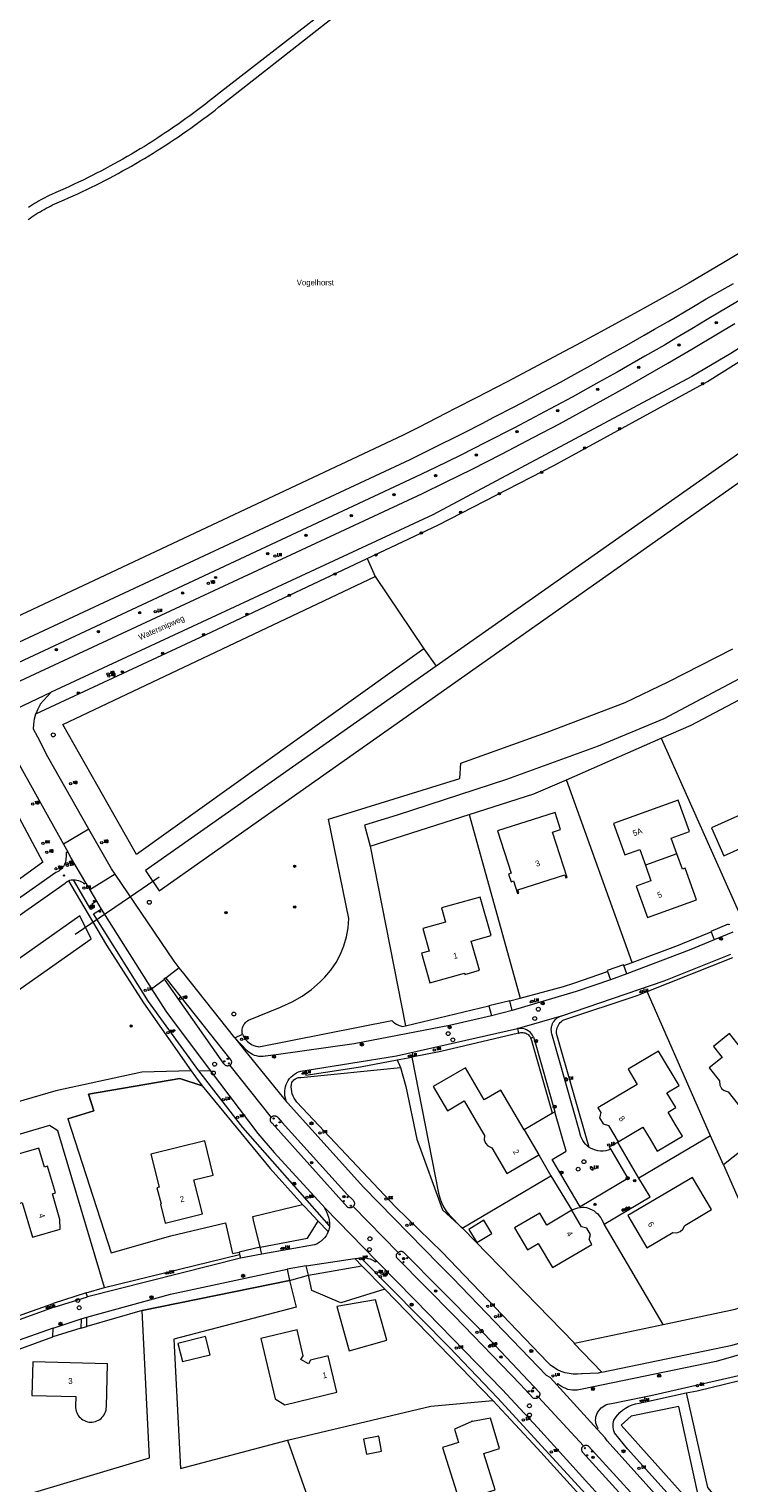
# Model space of a CAD drawing. Header units: metres. Extents: x 138165 to 154469, y 480134 to 494189.
# Tile 345 of 656: x 148858 to 149008, y 483888 to 484200. Entities that reach past the tile are written whole.
import ezdxf

# ---------------------------------------------------------------- set-up
doc = ezdxf.new("R2010")
doc.units = ezdxf.units.M
doc.header["$LTSCALE"] = 0.001
doc.header["$MEASUREMENT"] = 0
for name, color, linetype, lineweight in [('Level 5', 7, 'Continuous', 0), ('TOP-L-duiker', 7, 'Continuous', 0), ('TOP-L-terrein schutting raster hek leuning', 7, 'Continuous', 0), ('TOP-L-topo objecten punt', 7, 'Continuous', 0), ('TOP-L-topo objecten vlak', 7, 'Continuous', 0), ('TOP-L-verharding molgoot', 7, 'Continuous', 0), ('TOP-T-topo huisnummering naamgeving', 7, 'Continuous', 0)]:
    doc.layers.add(name, color=color, linetype=linetype, lineweight=lineweight)
doc.styles.add('Style-INTL_ISO', font='INTL_ISO.shx')
doc.styles.add('Style-STANDARD', font='STANDARD.shx')

# ---------------------------------------------------------------- blocks, each defined once
blk = doc.blocks.new('24')
at = {"layer": 'TOP-L-topo objecten punt', "color": 7, "linetype": 'Continuous', "lineweight": 0}
for radius in [0.025, 0.0182, 0.0115, 0.005]:
    blk.add_circle((0, 0), radius, dxfattribs=at)
blk = doc.blocks.new('32')
at = {"layer": 'TOP-L-topo objecten punt', "color": 7, "linetype": 'Continuous', "lineweight": 0}
for p, q in [((0, 0), (-0.0415, 0.025)), ((-0.0415, -0.025), (-0.0415, 0.025)), ((-0.0415, 0.025), (0.0415, 0.025)), ((0, 0), (-0.0415, -0.025)), ((0.0415, 0.025), (0, 0)), ((0.0415, -0.025), (0, 0)), ((0.0415, 0.025), (0.0415, -0.025)), ((-0.0415, -0.025), (0.0415, -0.025))]:
    blk.add_line(p, q, dxfattribs=at)
blk = doc.blocks.new('39')
at = {"layer": 'TOP-L-topo objecten punt', "color": 7, "linetype": 'Continuous', "lineweight": 0}
for p, q in [((0.0175, 0.0175), (-0.0175, 0.0175)), ((-0.0175, 0.0175), (-0.0175, -0.0175)), ((0.0175, 0.0175), (0.0175, -0.0175)), ((0.0175, -0.0175), (-0.0175, -0.0175))]:
    blk.add_line(p, q, dxfattribs=at)
blk.add_circle((0, 0), 0.0332, dxfattribs=at)
blk = doc.blocks.new('*U13')
at = {"layer": 'Level 5', "color": 7, "linetype": 'Continuous', "lineweight": 0}
blk.add_circle((0, 0), 0.0415, dxfattribs=at)
blk = doc.blocks.new('150')
at = {"layer": 'Level 5', "color": 7, "linetype": 'Continuous', "lineweight": 0}
blk.add_blockref('*U13', (0, 0), dxfattribs=at)
blk = doc.blocks.new('121')
at = {"layer": 'TOP-L-topo objecten punt', "color": 7, "linetype": 'Continuous', "lineweight": 0}
blk.add_circle((0, 0), 0.025, dxfattribs=at)
at = {"layer": 'TOP-L-topo objecten punt', "color": 7, "linetype": 'Continuous', "lineweight": 0, "style": 'Style-STANDARD'}
blk.add_text('LD', height=0.06, dxfattribs=at).set_placement((0.0483, 0))
blk = doc.blocks.new('73')
at = {"layer": 'TOP-L-topo objecten punt', "color": 7, "linetype": 'Continuous', "lineweight": 0}
blk.add_circle((0, 0), 0.025, dxfattribs=at)
at = {"layer": 'TOP-L-topo objecten punt', "color": 7, "linetype": 'Continuous', "lineweight": 0, "style": 'Style-STANDARD'}
blk.add_text('WP', height=0.06, dxfattribs=at).set_placement((0.0483, 0))
blk = doc.blocks.new('72')
at = {"layer": 'TOP-L-topo objecten punt', "color": 7, "linetype": 'Continuous', "lineweight": 0}
blk.add_circle((0, 0), 0.025, dxfattribs=at)
at = {"layer": 'TOP-L-topo objecten punt', "color": 7, "linetype": 'Continuous', "lineweight": 0, "style": 'Style-STANDARD'}
blk.add_text('BK', height=0.06, dxfattribs=at).set_placement((0.0483, 0))
blk = doc.blocks.new('10')
at = {"layer": 'TOP-L-topo objecten punt', "linetype": 'Continuous', "lineweight": 0}
blk.add_circle((0, 0), 0.0125, dxfattribs=at)
blk = doc.blocks.new('16')
at = {"layer": 'TOP-L-topo objecten punt', "color": 7, "linetype": 'Continuous', "lineweight": 0}
blk.add_circle((0, 0), 0.025, dxfattribs=at)
at = {"layer": 'TOP-L-topo objecten punt', "color": 7, "linetype": 'Continuous', "lineweight": 0, "style": 'Style-STANDARD'}
blk.add_text('LM', height=0.06, dxfattribs=at).set_placement((0.0483, 0))
blk = doc.blocks.new('119')
at = {"layer": 'TOP-L-topo objecten punt', "color": 7, "linetype": 'Continuous', "lineweight": 0}
blk.add_circle((0, 0), 0.025, dxfattribs=at)
at = {"layer": 'TOP-L-topo objecten punt', "color": 7, "linetype": 'Continuous', "lineweight": 0, "style": 'Style-STANDARD'}
blk.add_text('KK', height=0.06, dxfattribs=at).set_placement((0.0483, 0))
blk = doc.blocks.new('14')
at = {"layer": 'TOP-L-topo objecten punt', "color": 7, "linetype": 'Continuous', "lineweight": 0}
blk.add_circle((0, 0), 0.025, dxfattribs=at)
at = {"layer": 'TOP-L-topo objecten punt', "color": 7, "linetype": 'Continuous', "lineweight": 0, "style": 'Style-STANDARD'}
blk.add_text('VB', height=0.06, dxfattribs=at).set_placement((0.0483, 0))
blk = doc.blocks.new('11')
at = {"layer": 'TOP-L-topo objecten punt', "color": 7, "linetype": 'Continuous', "lineweight": 0}
blk.add_circle((0, 0), 0.025, dxfattribs=at)
at = {"layer": 'TOP-L-topo objecten punt', "color": 7, "linetype": 'Continuous', "lineweight": 0, "style": 'Style-STANDARD'}
blk.add_text('AB', height=0.06, dxfattribs=at).set_placement((0.0483, 0))
blk = doc.blocks.new('175')
at = {"layer": 'TOP-L-topo objecten punt', "color": 7, "linetype": 'Continuous', "lineweight": 0}
blk.add_circle((0, 0), 0.025, dxfattribs=at)
at = {"layer": 'TOP-L-topo objecten punt', "color": 7, "linetype": 'Continuous', "lineweight": 0, "style": 'Style-STANDARD'}
blk.add_text('SB', height=0.06, dxfattribs=at).set_placement((0.0483, 0))

msp = doc.modelspace()

# ---------------------------------------------------------------- linework, layer by layer
at = {"layer": 'TOP-L-duiker', "flags": 128}
for points in [[(148885.55, 484018.28), (148879.37, 484014.05)], [(148879.37, 484014.05), (148867.52, 484005.93)]]:
    msp.add_lwpolyline(points, dxfattribs=at)
at = {"layer": 'TOP-L-terrein schutting raster hek leuning', "flags": 128}
for points in [[(148865.93, 483966.35), (148871.48, 483968.03), (148870.35, 483971.64), (148890.01, 483974.98), (148894.75, 483973.44), (148909.36, 483955.67), (148916.34, 483947.91)], [(148905.8, 483944.58), (148905.63, 483945.36), (148916.34, 483947.91)], [(148875.2, 483937.56), (148888.05, 483941.17), (148899.77, 483944), (148899.95, 483943.33)], [(148974.75, 483918.14), (148950.76, 483942.75), (148950.66, 483942.85)], [(148913.56, 483931.58), (148881.89, 483925.14)]]:
    msp.add_lwpolyline(points, dxfattribs=at)
at = {"layer": 'TOP-L-topo objecten vlak', "flags": 128}
for points in [[(149167.19, 484241.27), (149154.36, 484231.93), (149151.46, 484229.99), (149073, 484173.3), (149047.74, 484155.77), (149008.37, 484130.8), (149000, 484125.85), (148944.33, 484096.15), (148862.3, 484057.99)], [(148930.2, 484086.75), (148945.55, 484094), (148970.32, 484106.7), (149003.34, 484124.79), (149038.02, 484146.54), (149093.67, 484185.04), (149168.59, 484239.35)], [(149177.62, 484227.02), (149167.5, 484219.95), (148945.06, 484063.63)], [(148945.06, 484063.63), (148882.58, 484019.72), (148885.56, 484015.29), (149156.75, 484206.45), (149173.37, 484218.36), (149180.24, 484223.09)], [(148924.41, 484206.9), (148898.09, 484186.46), (148897.26, 484185.78), (148896.41, 484185.12), (148895.57, 484184.46), (148894.72, 484183.81), (148893.86, 484183.16), (148893, 484182.52), (148892.14, 484181.88), (148891.27, 484181.25), (148890.4, 484180.63), (148889.52, 484180.01), (148888.64, 484179.4), (148887.75, 484178.8), (148886.86, 484178.2), (148885.97, 484177.61), (148885.07, 484177.02), (148884.16, 484176.44), (148883.26, 484175.87), (148882.35, 484175.3), (148881.43, 484174.74), (148880.51, 484174.19), (148879.59, 484173.64), (148878.66, 484173.1), (148877.73, 484172.57), (148876.8, 484172.04), (148875.86, 484171.52), (148874.92, 484171.01), (148873.97, 484170.5), (148873.02, 484170), (148872.07, 484169.51), (148871.12, 484169.02), (148870.16, 484168.54), (148869.2, 484168.06), (148868.23, 484167.6), (148867.26, 484167.14), (148866.29, 484166.68), (148865.31, 484166.24), (148864.33, 484165.8), (148863.35, 484165.37), (148862.37, 484164.94), (148861.9, 484164.72), (148861.45, 484164.49), (148860.99, 484164.26), (148860.54, 484164.02), (148860.09, 484163.77), (148859.64, 484163.52), (148859.2, 484163.26), (148858.76, 484163), (148858.33, 484162.72), (148857.9, 484162.45), (148857.47, 484162.16)], [(149085.98, 484204.75), (149047.97, 484178.27), (149037.15, 484170.22), (149017.97, 484157.02), (149006.88, 484150.35), (148999.34, 484145.91), (148996.17, 484144.13), (148991.02, 484141.26), (148987.67, 484139.41), (148982.64, 484136.65), (148979.64, 484135.02), (148975.11, 484132.56), (148972.52, 484131.18), (148960.32, 484124.71), (148953.66, 484121.24), (148949.16, 484118.93), (148947.21, 484117.93), (148941.24, 484114.89), (148937.78, 484113.15), (148843.75, 484068.99)], [(148857.37, 484159.56), (148857.79, 484159.85), (148858.21, 484160.14), (148858.64, 484160.43), (148859.07, 484160.7), (148859.5, 484160.98), (148859.94, 484161.24), (148860.38, 484161.5), (148860.83, 484161.75), (148861.28, 484162), (148861.73, 484162.24), (148862.19, 484162.47), (148862.65, 484162.7), (148863.11, 484162.92), (148864.1, 484163.35), (148865.1, 484163.78), (148866.08, 484164.22), (148867.07, 484164.66), (148868.05, 484165.11), (148869.03, 484165.57), (148870.01, 484166.04), (148870.98, 484166.51), (148871.95, 484166.99), (148872.92, 484167.47), (148873.88, 484167.97), (148874.84, 484168.47), (148875.79, 484168.97), (148876.75, 484169.49), (148877.69, 484170.01), (148878.64, 484170.53), (148879.58, 484171.07), (148880.52, 484171.61), (148881.45, 484172.16), (148882.38, 484172.71), (148883.3, 484173.27), (148884.23, 484173.84), (148885.14, 484174.41), (148886.06, 484174.99), (148886.97, 484175.57), (148887.87, 484176.17), (148888.77, 484176.77), (148889.67, 484177.37), (148890.56, 484177.98), (148891.45, 484178.6), (148892.33, 484179.22), (148893.21, 484179.85), (148894.08, 484180.49), (148894.95, 484181.13), (148895.82, 484181.78), (148896.68, 484182.44), (148897.54, 484183.1), (148898.39, 484183.76), (148899.24, 484184.44), (148925.73, 484205.18)], [(148847.81, 484065.25), (148939.48, 484108.02), (148943.91, 484110.2), (148946.22, 484111.35), (148948.69, 484112.59), (148951.14, 484113.83), (148954.91, 484115.76), (148957.47, 484117.08), (148961.93, 484119.41), (148964.38, 484120.71), (148967.97, 484122.62), (148971.74, 484124.66), (148974.08, 484125.93), (148978.32, 484128.27), (148981.23, 484129.89), (148984.56, 484131.76), (148986.03, 484132.59), (148989.77, 484134.73), (148991.94, 484135.98), (148994.86, 484137.67), (149000, 484140.7), (149003.02, 484142.5), (149008.91, 484145.86)], [(149012.07, 484143.34), (149003.29, 484138.09), (149000, 484136.11), (148996.53, 484134.05), (148994.08, 484132.61), (148989.9, 484130.18), (148983.94, 484126.78), (148980.02, 484124.59), (148974.26, 484121.42), (148967.27, 484117.67), (148961.86, 484114.83), (148955.64, 484111.64), (148950.32, 484108.96), (148944.92, 484106.31), (148940.54, 484104.19), (148849.65, 484061.71)], [(148849.45, 484057.58), (148942.1, 484100.7), (148947.06, 484103.12), (148952.76, 484105.96), (148959.08, 484109.16), (148966.01, 484112.77), (148971.52, 484115.7), (148977.25, 484118.8), (148982.39, 484121.64), (148986.21, 484123.78), (148989.11, 484125.43), (148994.79, 484128.7), (149000, 484131.75), (149005.46, 484135.01), (149009.24, 484137.24)], [(148859.05, 484053.34), (148895.47, 484070.34), (148930.2, 484086.75)], [(148930.2, 484086.75), (148931.93, 484082.83)], [(148942.42, 484067.34), (148880.7, 484023.12), (148864.83, 484051.05), (148931.93, 484082.83)], [(148931.93, 484082.83), (148942.42, 484067.34)], [(148903.46, 483984.51), (148903.4, 483984.77), (148903.37, 483985.04), (148903.36, 483985.31), (148903.39, 483985.58), (148903.44, 483985.85), (148903.52, 483986.11), (148903.62, 483986.36), (148903.76, 483986.6), (148903.91, 483986.82), (148904.09, 483987.03), (148904.29, 483987.21), (148904.51, 483987.38), (148904.74, 483987.52), (148911.57, 483990.33), (148911.89, 483990.45), (148914.14, 483991.45), (148916.27, 483992.67), (148918.26, 483994.11), (148920.09, 483995.75), (148921.11, 483996.76), (148922.4, 483998.28), (148923.53, 483999.92), (148924.48, 484001.68), (148925.23, 484003.52), (148925.8, 484005.43), (148926.15, 484007.39), (148926.31, 484009.38), (148921.93, 484030.7), (148950.1, 484039.47), (148950.34, 484042.76), (148968.86, 484049.44), (148985.66, 484055.79), (148994.92, 484060.22), (149008.81, 484067.3)], [(148942.42, 484067.34), (148945.06, 484063.63)], [(149014.89, 484063.35), (148993.96, 484052.26), (148979.83, 484046.39), (148960.14, 484039.22), (148936.66, 484031.56), (148929.64, 484029.42), (148930.87, 484024.94)], [(148844.52, 484049.59), (148862.3, 484057.99)], [(148862.3, 484057.99), (148859.95, 484055.41), (148859.94, 484055.39), (148859.44, 484054.39), (148859.05, 484053.34)], [(148993.42, 484048.13), (148999.82, 484050.93), (149012.56, 484057.66), (149033.28, 484020.28)], [(148870.46, 484028.55), (148861.62, 484044.09), (148859.46, 484048.31), (148858.57, 484050.05), (148858.61, 484051.16), (148858.78, 484052.26), (148859.05, 484053.34)], [(148973.04, 484039.2), (148993.42, 484048.13)], [(148993.42, 484048.13), (149010.62, 484009.43)], [(148853.86, 484045.43), (148854.29, 484044.65), (148854.4, 484044.41), (148864.98, 484025.37)], [(148849.01, 484042.98), (148860.53, 484021.46), (148824.4, 483995.2), (148795.9, 483979.42), (148731.08, 483949.05), (148672.34, 483921.43), (148640.36, 483906.02), (148602.78, 483893.27), (148588.92, 483922.13)], [(148952.11, 484031.7), (148966.03, 484036.13), (148973.04, 484039.2)], [(148987.16, 483999.93), (148973.04, 484039.2)], [(148996.77, 484023.28), (148995.56, 484026.64), (148999.5, 484028.06), (148997.07, 484034.82), (148983.15, 484029.82), (148985.59, 484023.03), (148988.79, 484024.18), (148989.99, 484020.85)], [(149012.49, 484032.58), (149004.17, 484028.88), (149006.85, 484022.86), (149015.17, 484026.57), (149016.56, 484023.45), (149023.39, 484026.5), (149018.83, 484036.73), (149012, 484033.69), (149012.49, 484032.58)], [(148930.87, 484024.94), (148952.11, 484031.7)], [(148952.11, 484031.7), (148963.11, 483992.27)], [(148970.6, 484032.14), (148958.26, 484028.19), (148961.16, 484019.1), (148960.62, 484018.93), (148961.15, 484017.27), (148961.69, 484017.44), (148962.55, 484014.77), (148962.8, 484014.85), (148962.59, 484015.53), (148972.72, 484018.76), (148972.93, 484018.09), (148973.19, 484018.17), (148970.06, 484027.95), (148971.77, 484028.49), (148970.6, 484032.14)], [(148870.46, 484028.55), (148864.98, 484025.37)], [(148876.09, 484018.87), (148875.31, 484020.03), (148870.46, 484028.55)], [(148865.92, 484023.68), (148865.52, 484023.5), (148865.54, 484022.88), (148865.48, 484021.97), (148865.43, 484021.64), (148865.34, 484021.32), (148865.22, 484021), (148865.15, 484020.86), (148864.98, 484020.57), (148864.78, 484020.3), (148864.55, 484020.05), (148864.49, 484019.98), (148864.23, 484019.77), (148863.95, 484019.58), (148863.66, 484019.42), (148863.35, 484019.29), (148831.47, 483996.83), (148823.96, 483991.66), (148817.95, 483987.75), (148813.81, 483985.19), (148805.65, 483981.02), (148718.28, 483940.45)], [(148864.98, 484025.37), (148865.92, 484023.68)], [(148869.76, 484017.04), (148866.59, 484022.47), (148865.92, 484023.68)], [(148930.87, 484024.94), (148938.48, 483986.29)], [(148989.99, 484020.85), (148991.2, 484017.5), (148987.99, 484016.35), (148990.43, 484009.59), (149000.97, 484013.38), (148998.53, 484020.16), (148997.96, 484019.96), (148996.77, 484023.28)], [(148996.77, 484023.28), (148989.99, 484020.85)], [(148719.92, 483937.84), (148806.94, 483978.27), (148809.95, 483979.7), (148818.39, 483984.46), (148830.33, 483992.4), (148865.32, 484016.99), (148865.53, 484017.17), (148865.77, 484017.33), (148866.03, 484017.47)], [(148866.03, 484017.47), (148866.06, 484017.48), (148866.33, 484017.59), (148866.62, 484017.66), (148866.77, 484017.69), (148867.13, 484017.7)], [(148866.03, 484017.47), (148866.53, 484016.6), (148874.24, 484003.61), (148882.16, 483991.28), (148892.4, 483976.62)], [(148872.06, 484013.09), (148871.04, 484012.43), (148871.49, 484011.64), (148870.89, 484011.3), (148867.13, 484017.7)], [(148867.13, 484017.7), (148867.5, 484017.7), (148867.86, 484017.64), (148868.2, 484017.56), (148868.54, 484017.43), (148868.86, 484017.27), (148869.16, 484017.08), (148869.44, 484016.86), (148869.76, 484017.04)], [(148869.76, 484017.04), (148870.63, 484015.56)], [(148876.09, 484018.87), (148870.63, 484015.56)], [(148889.86, 483998.76), (148888.74, 484000.22), (148876.09, 484018.87)], [(148870.63, 484015.56), (148872.06, 484013.09)], [(148872.06, 484013.09), (148873.05, 484011.38)], [(148952.6, 484004.51), (148956.83, 484005.69), (148954.52, 484013.97), (148946.22, 484011.66), (148947.08, 484008.58), (148942.21, 484007.22), (148943.56, 484002.39), (148941.92, 484001.93), (148943.69, 483995.58), (148951.1, 483997.65), (148951.18, 483997.36), (148954.35, 483998.24), (148952.6, 484004.51)], [(148783.21, 483943.27), (148870.9, 484004.99), (148868.49, 484009.92), (148700.43, 483891.26), (148693.1, 483886.11), (148644.97, 483852.27), (148649.04, 483848.9), (148689.16, 483877.13)], [(148894.06, 483976.67), (148883.24, 483991.53), (148871.43, 484010.41), (148873.05, 484011.38)], [(148873.05, 484011.38), (148883.92, 483994.26)], [(149008.17, 484008.08), (149007.79, 484008.02), (149007.76, 484008.16), (149004.08, 484006.58), (149004.1, 484006.49)], [(149004.77, 484004.76), (148999.4, 484002.57), (148986.04, 483997.46)], [(148987.16, 483999.93), (148997.08, 484003.61), (148997.99, 484004.01), (149004.1, 484006.49)], [(149004.1, 484006.49), (149004.77, 484004.76)], [(149008.76, 484006.46), (149004.77, 484004.76)], [(148971.94, 483988.45), (148972.08, 483988.49), (148994.05, 483995.95), (149008.39, 484001.72)], [(148990.35, 483993.69), (149008.75, 484000.98)], [(148889.86, 483998.76), (148886.97, 483996.54)], [(148901.78, 483983.74), (148890.81, 483997.53), (148889.86, 483998.76)], [(148963.11, 483992.27), (148972.38, 483994.75), (148974.63, 483995.5), (148981.86, 483997.98)], [(148985.4, 483999.28), (148985.33, 483999.44), (148981.81, 483998.17), (148981.86, 483997.98)], [(148981.86, 483997.98), (148982.49, 483996.18)], [(148986.04, 483997.46), (148982.49, 483996.18)], [(148985.4, 483999.28), (148987.16, 483999.93)], [(148986.04, 483997.46), (148985.4, 483999.28)], [(148883.92, 483994.26), (148886.66, 483996.34)], [(148883.92, 483994.26), (148886.94, 483989.49), (148888.15, 483987.8), (148896.51, 483976.74)], [(148886.66, 483996.34), (148886.65, 483996.38), (148886.66, 483996.44), (148886.67, 483996.48), (148886.69, 483996.51), (148886.7, 483996.53), (148886.74, 483996.57), (148886.8, 483996.59), (148886.82, 483996.59), (148886.88, 483996.59), (148886.9, 483996.58), (148886.93, 483996.57), (148886.97, 483996.54)], [(148900.7, 483977.82), (148900.62, 483977.78), (148900.54, 483977.74), (148900.46, 483977.71), (148900.37, 483977.69), (148900.28, 483977.68), (148900.19, 483977.67), (148900.1, 483977.68), (148900.02, 483977.7), (148899.93, 483977.72), (148899.85, 483977.76), (148899.77, 483977.8), (148899.69, 483977.85), (148899.63, 483977.91), (148899.57, 483977.97), (148899.51, 483978.04), (148899.46, 483978.12), (148899.42, 483978.2), (148899.39, 483978.3), (148886.66, 483996.34)], [(148886.97, 483996.54), (148900.96, 483978.94), (148901, 483978.85), (148901.03, 483978.77), (148901.05, 483978.68), (148901.06, 483978.6), (148901.07, 483978.51), (148901.06, 483978.42), (148901.04, 483978.33), (148901.02, 483978.24), (148900.98, 483978.16), (148900.94, 483978.08), (148900.89, 483978.01), (148900.83, 483977.94), (148900.77, 483977.88), (148900.7, 483977.82)], [(148982.49, 483996.18), (148975.09, 483993.67), (148961.38, 483989.63)], [(148960.87, 483991.67), (148956.36, 483990.62)], [(148960.87, 483991.67), (148963.11, 483992.27)], [(148961.38, 483989.63), (148960.87, 483991.67)], [(148977.9, 483960.2), (148970.88, 483984.64), (148970.87, 483984.88), (148970.89, 483985.21), (148970.95, 483985.54), (148971.04, 483985.86), (148971.16, 483986.17), (148971.32, 483986.47), (148971.5, 483986.74), (148971.71, 483987), (148971.95, 483987.23), (148972.21, 483987.44), (148972.49, 483987.61), (148988.23, 483992.85), (148990.35, 483993.69)], [(149004.01, 483962.67), (148990.35, 483993.69)], [(148956.93, 483988.49), (148947.88, 483986.36), (148927.4, 483982.41), (148910.68, 483980.08), (148908.4, 483979.8), (148908.31, 483979.78), (148907.85, 483979.72), (148907.39, 483979.71), (148906.93, 483979.74), (148906.48, 483979.83), (148906.03, 483979.96), (148905.61, 483980.14), (148905.2, 483980.35), (148904.82, 483980.62), (148904.47, 483980.92), (148901.78, 483983.74)], [(148938.48, 483986.29), (148956.36, 483990.62)], [(148956.36, 483990.62), (148956.93, 483988.49)], [(148961.38, 483989.63), (148956.93, 483988.49)], [(148962.54, 483985.73), (148971.94, 483988.45)], [(148977.9, 483960.2), (148977.51, 483960.5), (148977.15, 483960.85), (148976.83, 483961.23), (148976.56, 483961.65), (148976.33, 483962.09), (148976.14, 483962.55), (148976.01, 483963.03), (148975.94, 483963.36), (148969.93, 483984.57), (148969.85, 483984.88), (148969.8, 483985.2), (148969.78, 483985.52), (148969.8, 483985.85), (148969.86, 483986.16), (148969.94, 483986.48), (148970.06, 483986.78), (148970.21, 483987.07), (148970.39, 483987.33), (148970.59, 483987.58), (148970.82, 483987.81), (148971.07, 483988.01), (148971.35, 483988.19), (148971.64, 483988.33), (148971.94, 483988.45)], [(148903.46, 483984.51), (148903.55, 483984.25), (148903.67, 483984), (148903.81, 483983.77), (148903.97, 483983.55), (148904.15, 483983.35), (148904.26, 483983.26), (148904.54, 483982.95), (148904.84, 483982.68), (148905.17, 483982.43), (148905.53, 483982.23), (148905.9, 483982.06), (148906.3, 483981.93), (148906.7, 483981.84), (148906.94, 483981.81), (148935.51, 483987.49), (148935.82, 483987.17), (148936.17, 483986.9), (148936.55, 483986.65), (148936.95, 483986.45), (148937.37, 483986.3), (148937.81, 483986.16), (148938.48, 483986.29)], [(148916.89, 483976.73), (148936.53, 483979.87), (148962.54, 483985.73)], [(148965.97, 483983.9), (148965.9, 483984.05), (148965.73, 483984.34), (148965.53, 483984.61), (148965.3, 483984.86), (148965.05, 483985.08), (148964.78, 483985.27), (148964.49, 483985.44), (148964.18, 483985.57), (148963.86, 483985.67), (148963.54, 483985.74), (148963.2, 483985.77), (148962.87, 483985.77), (148962.54, 483985.73)], [(148962.54, 483985.73), (148962.75, 483984.75)], [(148962.75, 483984.75), (148962.8, 483984.76), (148963.01, 483984.82), (148963.23, 483984.86), (148963.45, 483984.87), (148963.67, 483984.87), (148963.89, 483984.83), (148964.11, 483984.78), (148964.32, 483984.7), (148964.52, 483984.6), (148964.71, 483984.49), (148964.88, 483984.35), (148965.04, 483984.19), (148965.19, 483984.02), (148965.31, 483983.84), (148965.41, 483983.64)], [(148901.78, 483983.74), (148903.46, 483984.51)], [(148901.78, 483983.74), (148903.89, 483981.09), (148912.92, 483970)], [(148962.75, 483984.75), (148946.08, 483980.78), (148939.79, 483979.58)], [(148965.41, 483983.64), (148965.97, 483983.9)], [(148970.01, 483967.57), (148965.62, 483983.09), (148965.41, 483983.64)], [(148965.97, 483983.9), (148966.2, 483983.24), (148970.55, 483967.85)], [(149014.4, 483976.63), (149008.08, 483984.64), (149004.61, 483981.89), (149006.51, 483979.49), (149003.71, 483977.28), (149005.93, 483974.46), (149006.01, 483973.56), (149006.35, 483972.88), (149006.94, 483972.38), (149007.79, 483972.11), (149011.79, 483967.05), (149018.01, 483971.97)], [(148916.89, 483976.73), (148917.03, 483975.74), (148928.77, 483977.49), (148936.67, 483978.99)], [(148936.67, 483978.99), (148939.79, 483979.58)], [(148936.67, 483978.99), (148937.41, 483977.34)], [(148939.79, 483979.58), (148945.55, 483950.35), (148945.8, 483949.33), (148946.16, 483948.35), (148946.62, 483947.41), (148947.18, 483946.52), (148947.83, 483945.7), (148950.66, 483942.85)], [(148997.96, 483962.6), (148996.43, 483965.18), (148994.89, 483967.78), (148996.53, 483968.75), (148994.64, 483971.93), (148997.22, 483973.47), (148992.83, 483980.86), (148986.3, 483976.98), (148988.24, 483973.71), (148979.8, 483968.7), (148980.4, 483967.69), (148980.14, 483966.57), (148980.93, 483965.24), (148982.04, 483964.93), (148984.15, 483961.38), (148989.47, 483964.54), (148991.01, 483961.95), (148992.54, 483959.38), (148997.96, 483962.6)], [(148892.4, 483976.62), (148881.84, 483976.32), (148863.31, 483972.36), (148842.61, 483966.36), (148821.7, 483959.28), (148809.6, 483954.37), (148802.47, 483950.33), (148785.45, 483939.36)], [(148892.4, 483976.62), (148893.35, 483975.32), (148894.75, 483973.44)], [(148894.06, 483976.67), (148896.51, 483976.74)], [(148922.12, 483943.33), (148903.49, 483964.43), (148894.06, 483976.67)], [(148896.51, 483976.74), (148906.74, 483963.18), (148910.22, 483959.11), (148921.17, 483947.11)], [(148900.7, 483977.82), (148909.61, 483966.62)], [(148912.92, 483970), (148912.77, 483970.47), (148912.64, 483970.97), (148912.56, 483971.48), (148912.54, 483971.99), (148912.57, 483972.51), (148912.6, 483972.77), (148912.69, 483973.25), (148912.84, 483973.71), (148913.03, 483974.16), (148913.27, 483974.58), (148913.55, 483974.98), (148913.87, 483975.34), (148914.23, 483975.67), (148914.62, 483975.96), (148915.04, 483976.21), (148915.48, 483976.41), (148915.94, 483976.57), (148916.41, 483976.67), (148916.89, 483976.73)], [(148980.64, 483911.88), (148979.83, 483911.71), (148976.39, 483911.55), (148976.28, 483911.53), (148975.39, 483911.45), (148974.51, 483911.46), (148973.62, 483911.57), (148972.75, 483911.76), (148971.91, 483912.05), (148971.1, 483912.42), (148970.34, 483912.87), (148969.63, 483913.41), (148968.97, 483914.01), (148946.36, 483937.67), (148936.29, 483947.41), (148915.11, 483969.91), (148914.8, 483970.31), (148914.53, 483970.75), (148914.31, 483971.21), (148914.13, 483971.69), (148914.01, 483972.18), (148913.94, 483972.69), (148913.92, 483973.2), (148913.96, 483973.7), (148914.04, 483974.16), (148914.17, 483974.35), (148914.31, 483974.52), (148914.47, 483974.68), (148914.65, 483974.82), (148914.84, 483974.94), (148915.04, 483975.05), (148915.25, 483975.12), (148915.47, 483975.18), (148915.69, 483975.22), (148915.92, 483975.23), (148915.95, 483975.23), (148937.41, 483977.34)], [(148937.41, 483977.34), (148938.52, 483973.24), (148940.89, 483961.99), (148946.44, 483946.78), (148950.76, 483942.75)], [(148963.93, 483963.99), (148958.93, 483972.5), (148955.38, 483970.41), (148951.33, 483977.31), (148944.43, 483973.25), (148947.47, 483968.08), (148951.05, 483970.18), (148953.64, 483965.78), (148955.43, 483962.73), (148955.39, 483961.82), (148955.64, 483961.09), (148956.15, 483960.51), (148956.98, 483960.09), (148960.22, 483954.57), (148967.09, 483958.61)], [(148894.75, 483973.44), (148890.01, 483974.98), (148870.35, 483971.64), (148871.48, 483968.03), (148865.93, 483966.35), (148875.2, 483937.56), (148888.05, 483941.17), (148899.77, 483944), (148899.95, 483943.33), (148901.31, 483937.4), (148902.73, 483937.69)], [(148894.75, 483973.44), (148909.36, 483955.67), (148916.34, 483947.91)], [(148970.95, 483909.18), (148969.55, 483910.71), (148968.77, 483911.2), (148948.54, 483932.17), (148945.71, 483934.99), (148929.42, 483951.65), (148913.14, 483969.73), (148912.92, 483970)], [(148927.2, 483947.46), (148927.12, 483947.4), (148927.04, 483947.34), (148926.95, 483947.29), (148926.86, 483947.25), (148926.77, 483947.22), (148926.67, 483947.2), (148926.57, 483947.19), (148926.47, 483947.19), (148926.37, 483947.2), (148926.27, 483947.22), (148926.17, 483947.25), (148926.08, 483947.29), (148926.02, 483947.33), (148909.79, 483965.37), (148909.71, 483965.43), (148909.65, 483965.5), (148909.59, 483965.57), (148909.54, 483965.65), (148909.5, 483965.74), (148909.47, 483965.83), (148909.45, 483965.91), (148909.44, 483966.01), (148909.43, 483966.1), (148909.44, 483966.2), (148909.46, 483966.29), (148909.48, 483966.38), (148909.52, 483966.46), (148909.56, 483966.55), (148909.61, 483966.62)], [(148909.61, 483966.62), (148909.67, 483966.7), (148909.74, 483966.76), (148909.82, 483966.82), (148909.9, 483966.87), (148909.98, 483966.91), (148910.07, 483966.94), (148910.16, 483966.96), (148910.25, 483966.97), (148910.35, 483966.98), (148910.44, 483966.97), (148910.53, 483966.95), (148910.62, 483966.93), (148910.71, 483966.89), (148910.79, 483966.85), (148910.87, 483966.79), (148910.94, 483966.73), (148911, 483966.67), (148911.07, 483966.57), (148911.96, 483965.56), (148925.98, 483950.03), (148927.13, 483948.89), (148927.21, 483948.82), (148927.27, 483948.74), (148927.33, 483948.66), (148927.38, 483948.58), (148927.42, 483948.48), (148927.45, 483948.39), (148927.47, 483948.29), (148927.48, 483948.19), (148927.48, 483948.09), (148927.47, 483947.99), (148927.45, 483947.89), (148927.42, 483947.8), (148927.38, 483947.71), (148927.33, 483947.62), (148927.27, 483947.54), (148927.2, 483947.46)], [(148970.01, 483967.57), (148963.93, 483963.99)], [(148982.55, 483959.74), (148986.21, 483953.53), (148976.01, 483947.43), (148970, 483957.62), (148972.97, 483959.41), (148970.55, 483967.85)], [(148970.55, 483967.85), (148970.01, 483967.57)], [(149021.29, 483967.95), (149006.75, 483956.44)], [(148873.81, 483930.08), (148863.76, 483963.74), (148861.99, 483964.91), (148836.15, 483957.3), (148813.2, 483947.19), (148788.13, 483934.67)], [(148963.93, 483963.99), (148967.09, 483958.61)], [(148854.82, 483947.94), (148856.12, 483948.32), (148858.29, 483940.87), (148864.24, 483942.61), (148864.19, 483944.7), (148862.59, 483950.19), (148863.26, 483950.39), (148861.58, 483956.15), (148860.91, 483955.96), (148859.71, 483960.05), (148853.24, 483958.15), (148853.33, 483957.86), (148854.19, 483958.12), (148855.31, 483954.32), (148852.37, 483953.45), (148852.45, 483953.17), (148852.49, 483953.18), (148853.3, 483950.41), (148854.82, 483947.94)], [(148883.78, 483958.72), (148885.55, 483951.64), (148885.06, 483951.52), (148885.94, 483948.04), (148885.83, 483948.01), (148886.86, 483943.92), (148894.82, 483945.93), (148892.96, 483953.21), (148897.17, 483954.25), (148895.32, 483961.6), (148883.78, 483958.72)], [(148982.55, 483959.74), (148982.02, 483959.57), (148981.47, 483959.46), (148980.92, 483959.41), (148980.36, 483959.41), (148979.8, 483959.48), (148979.26, 483959.6), (148978.73, 483959.78), (148978.22, 483960.01), (148977.9, 483960.2)], [(148988.61, 483953.59), (148984.05, 483961.32), (148982.22, 483960.24), (148982.55, 483959.74)], [(149004.01, 483962.67), (148988.61, 483953.59)], [(149006.75, 483956.44), (149004.01, 483962.67)], [(148967.09, 483958.61), (148969.71, 483954.1)], [(148950.66, 483942.85), (148969.71, 483954.1)], [(148969.71, 483954.1), (148974.17, 483946.67)], [(148981.14, 483943.72), (148991, 483949.54), (148988.61, 483953.59)], [(148996.77, 483941.85), (148997.5, 483942.1), (148998.07, 483942.61), (148998.46, 483943.43), (149004.19, 483946.81), (149000.12, 483953.72), (148986.25, 483945.53), (148990.33, 483938.63), (148995.87, 483941.9), (148996.77, 483941.85)], [(149006.75, 483956.44), (149019.02, 483928.56)], [(148980.64, 483911.88), (149008.62, 483917.71), (149022.24, 483921.67), (149046.09, 483929.71), (149062.3, 483936.83), (149089.81, 483951.16), (149090.39, 483950.06), (149093.42, 483951.69)], [(148907.2, 483938.74), (148905.8, 483944.58), (148905.63, 483945.36), (148916.34, 483947.91)], [(148916.34, 483947.91), (148916.8, 483947.4), (148919.73, 483944.33)], [(148927.2, 483947.46), (148936.9, 483937.59)], [(148907.2, 483938.74), (148917.43, 483940.68), (148919.73, 483944.33)], [(148919.73, 483944.33), (148921.85, 483942.12)], [(148921.17, 483947.11), (148921.09, 483947), (148921.17, 483946.88), (148921.48, 483946.34), (148921.73, 483945.77), (148921.93, 483945.18), (148922.06, 483944.57), (148922.12, 483943.95), (148922.12, 483943.33)], [(148932.21, 483935.78), (148921.17, 483947.11)], [(148952.07, 483942.56), (148953.77, 483939.73), (148957.02, 483941.7), (148955.32, 483944.52), (148952.07, 483942.56)], [(148974.17, 483946.67), (148968.84, 483943.51), (148967.32, 483946.09), (148961.89, 483942.87), (148964.67, 483938.18), (148966.99, 483939.55), (148970.07, 483934.35), (148978.51, 483939.35), (148977.9, 483940.37), (148978.17, 483941.49), (148977.39, 483942.8), (148976.27, 483943.12), (148974.17, 483946.67)], [(148974.17, 483946.67), (148974.65, 483946.92), (148975.07, 483947.09), (148975.51, 483947.22), (148975.97, 483947.29), (148976.42, 483947.32), (148976.88, 483947.31), (148977.34, 483947.24), (148977.58, 483947.18), (148978.06, 483947.01), (148978.53, 483946.8), (148978.97, 483946.54), (148979.38, 483946.23), (148979.75, 483945.89), (148980.09, 483945.5), (148980.39, 483945.08), (148980.64, 483944.64), (148981.14, 483943.72)], [(148921.85, 483942.12), (148921.64, 483941.65), (148921.38, 483941.2), (148921.07, 483940.78), (148920.73, 483940.4), (148920.34, 483940.05), (148919.92, 483939.75), (148919.47, 483939.49), (148918.99, 483939.28), (148918.91, 483939.25), (148907.57, 483937.25)], [(148922.12, 483943.33), (148922.11, 483943.14), (148922.06, 483942.79), (148921.97, 483942.45), (148921.85, 483942.12)], [(148950.66, 483942.85), (148950.76, 483942.75)], [(148950.76, 483942.75), (148974.75, 483918.14)], [(148993.83, 483922.13), (148981.14, 483943.72)], [(148907.2, 483938.74), (148902.73, 483937.69)], [(148907.57, 483937.25), (148907.37, 483938.08), (148907.2, 483938.74)], [(148902.98, 483936.38), (148870.12, 483928.11)], [(148873.81, 483930.08), (148902.81, 483937.15)], [(148902.73, 483937.69), (148902.81, 483937.15)], [(148902.81, 483937.15), (148902.98, 483936.38)], [(148907.57, 483937.25), (148902.98, 483936.38)], [(148917.12, 483934.72), (148927.55, 483936.28)], [(148927.55, 483936.28), (148928.89, 483936.43)], [(148927.55, 483936.28), (148929.1, 483934.72)], [(148928.89, 483936.43), (148929.39, 483936.46), (148929.89, 483936.43), (148930.38, 483936.35), (148930.86, 483936.22), (148931.32, 483936.04), (148931.76, 483935.82), (148932.05, 483935.63), (148932.21, 483935.78)], [(148990.34, 483871.04), (148977.17, 483885.67), (148958.23, 483906.37), (148947.93, 483917.18), (148928.89, 483936.43)], [(148932.21, 483935.78), (148940.45, 483927.45), (148959.22, 483908.13), (148966.87, 483899.91), (148989.45, 483875.01)], [(148967.04, 483906.49), (148966.97, 483906.43), (148966.89, 483906.37), (148966.8, 483906.32), (148966.71, 483906.28), (148966.62, 483906.24), (148966.52, 483906.22), (148966.42, 483906.21), (148966.32, 483906.21), (148966.23, 483906.22), (148966.13, 483906.23), (148966.03, 483906.26), (148965.92, 483906.31), (148963.16, 483909.23), (148948.95, 483924.02), (148936.63, 483936.44), (148936.59, 483936.51), (148936.55, 483936.58), (148936.53, 483936.65), (148936.51, 483936.72), (148936.49, 483936.8), (148936.49, 483936.87), (148936.49, 483936.95), (148936.5, 483937.03), (148936.52, 483937.1), (148936.55, 483937.18), (148936.58, 483937.24), (148936.62, 483937.31), (148936.67, 483937.37), (148936.72, 483937.43), (148936.78, 483937.48), (148936.85, 483937.52), (148936.9, 483937.59)], [(148936.9, 483937.59), (148936.95, 483937.65), (148937.02, 483937.7), (148937.09, 483937.75), (148937.16, 483937.79), (148937.24, 483937.83), (148937.32, 483937.85), (148937.4, 483937.87), (148937.48, 483937.87), (148937.57, 483937.87), (148937.65, 483937.86), (148937.73, 483937.84), (148937.81, 483937.82), (148937.89, 483937.78), (148937.96, 483937.74), (148938.03, 483937.68), (148954.18, 483921.37), (148967.24, 483907.51), (148967.27, 483907.42), (148967.29, 483907.32), (148967.3, 483907.22), (148967.31, 483907.12), (148967.3, 483907.02), (148967.28, 483906.92), (148967.25, 483906.83), (148967.21, 483906.74), (148967.16, 483906.65), (148967.11, 483906.57), (148967.04, 483906.49)], [(148869.97, 483923.73), (148887.98, 483928.67), (148913.05, 483934.03)], [(148917.12, 483934.72), (148913.05, 483934.03)], [(148913.05, 483934.03), (148913.56, 483931.58)], [(148913.56, 483931.58), (148917.59, 483932.76)], [(148917.59, 483932.76), (148917.12, 483934.72)], [(148917.59, 483932.76), (148929.1, 483934.72)], [(148933.99, 483929.75), (148924.53, 483926.82), (148918.36, 483929.44), (148917.59, 483932.76)], [(148929.1, 483934.72), (148933.99, 483929.75)], [(148869.86, 483928.95), (148862.79, 483926.66)], [(148869.86, 483928.95), (148873.81, 483930.08)], [(148870.12, 483928.11), (148869.86, 483928.95)], [(148881.89, 483925.14), (148913.56, 483931.58)], [(148913.56, 483931.58), (148914.98, 483925.88), (148888.66, 483918.98), (148890.12, 483891.16), (148913.11, 483897.25)], [(148933.99, 483929.75), (148957.25, 483905.83)], [(148846.97, 483921.04), (148862.79, 483926.66)], [(148863.01, 483925.84), (148847.3, 483920.2)], [(148862.79, 483926.66), (148863.01, 483925.84)], [(148863.01, 483925.84), (148870.12, 483928.11)], [(148932.03, 483927.44), (148923.71, 483926.03), (148926.36, 483916.5), (148934.45, 483918.75), (148932.03, 483927.44)], [(148993.83, 483922.13), (149009.26, 483925.4), (149019.02, 483928.56)], [(148786.88, 483845.85), (148788.66, 483847.33), (148806.03, 483858.95), (148823.81, 483869.76), (148837.42, 483877.22), (148855.22, 483885.04), (148883.45, 483893.47), (148881.89, 483925.14)], [(148862.75, 483921.37), (148868.78, 483923.36)], [(148868.78, 483923.36), (148868.7, 483921.34)], [(148868.78, 483923.36), (148869.97, 483923.73)], [(148870, 483921.73), (148869.97, 483923.73)], [(148881.89, 483925.14), (148870, 483921.73)], [(148862.75, 483921.37), (148851.6, 483917.4)], [(148852.29, 483915.71), (148862.72, 483919.45)], [(148862.72, 483919.45), (148862.75, 483921.37)], [(148868.7, 483921.34), (148862.72, 483919.45)], [(148868.7, 483921.34), (148870, 483921.73)], [(148889.58, 483918.03), (148890.56, 483914.16), (148896.47, 483915.65), (148895.49, 483919.53), (148889.58, 483918.03)], [(148907.35, 483919.09), (148910.49, 483906.15), (148912.53, 483904.89), (148923.71, 483907.61), (148921.84, 483915.4), (148918.08, 483914.49), (148917.59, 483913.66), (148915.98, 483914.6), (148916.48, 483915.43), (148915.15, 483920.96), (148907.35, 483919.09)], [(149033.49, 483922.34), (149005.18, 483914.19), (148976.41, 483908.23), (148975.35, 483908.05), (148974.87, 483908.01), (148974.36, 483908.01), (148973.86, 483908.07), (148973.36, 483908.18), (148972.89, 483908.35), (148972.42, 483908.56), (148971.99, 483908.82), (148971.58, 483909.12), (148971.21, 483909.46), (148970.95, 483909.18)], [(148974.75, 483918.14), (148993.83, 483922.13)], [(148974.75, 483918.14), (148974.62, 483918.12), (148980.64, 483911.88)], [(148874.18, 483904.06), (148874.21, 483904.41), (148874.45, 483913.67), (148858.42, 483914.08), (148858.21, 483906.89), (148867.61, 483906.63), (148867.56, 483904.56), (148867.57, 483904.21), (148867.62, 483903.86), (148867.7, 483903.53), (148867.82, 483903.2), (148867.97, 483902.89), (148868.15, 483902.59), (148868.36, 483902.31), (148868.6, 483902.06), (148868.87, 483901.84), (148869.16, 483901.64), (148869.46, 483901.48), (148869.79, 483901.34), (148870.12, 483901.25), (148870.46, 483901.18), (148870.81, 483901.16), (148871.16, 483901.17), (148871.5, 483901.22), (148871.84, 483901.3), (148872.17, 483901.41), (148872.48, 483901.57), (148872.78, 483901.75), (148873.05, 483901.96), (148873.3, 483902.2), (148873.53, 483902.47), (148873.73, 483902.75), (148873.89, 483903.06), (148874.02, 483903.38), (148874.12, 483903.72), (148874.18, 483904.06)], [(148989.75, 483906.59), (148991.17, 483906.88), (149013.18, 483911.86)], [(148998.74, 483907.42), (149001.12, 483907.85), (149013.46, 483910.87)], [(148970.95, 483909.18), (148979.65, 483899.64)], [(148990.04, 483905.53), (148998.74, 483907.42)], [(148998.74, 483907.42), (149003.36, 483887.13), (149011.78, 483877.12)], [(148913.11, 483897.25), (148943.89, 483904.61), (148957.25, 483905.83)], [(148957.25, 483905.83), (148966.81, 483895.5), (148985.02, 483875.43)], [(148967.04, 483906.49), (148976.72, 483896.04)], [(148979.65, 483899.64), (148979.82, 483899.85), (148979.77, 483899.92), (148979.61, 483900.24), (148979.48, 483900.57), (148979.38, 483900.91), (148979.33, 483901.25), (148979.3, 483901.61), (148979.32, 483901.96), (148979.37, 483902.31), (148979.46, 483902.65), (148979.55, 483902.88), (148979.74, 483903.24), (148979.96, 483903.58), (148980.22, 483903.9), (148980.51, 483904.19), (148980.83, 483904.44), (148981.17, 483904.66), (148981.53, 483904.85), (148981.91, 483904.99), (148982.31, 483905.1), (148982.71, 483905.16), (148989.75, 483906.59)], [(149007.72, 483871.5), (148986.15, 483895.39), (148983.39, 483898.83), (148983.36, 483898.91), (148983.22, 483899.28), (148983.12, 483899.66), (148983.06, 483900.05), (148983.04, 483900.44), (148983.07, 483900.83), (148983.13, 483901.22), (148983.23, 483901.59), (148983.5, 483902.01), (148983.97, 483902.63), (148984.5, 483903.21), (148985.09, 483903.72), (148985.73, 483904.17), (148986.42, 483904.55), (148987.14, 483904.85), (148987.89, 483905.08), (148988.65, 483905.23), (148990.04, 483905.53)], [(149001.49, 483884.82), (148997.15, 483904.54), (148986.97, 483902.47), (148984.76, 483900.48)], [(148989.75, 483906.59), (148990.04, 483905.53)], [(148952.57, 483901.2), (148949, 483899.61), (148949.88, 483896.76), (148946.44, 483895.68), (148949.81, 483884.85), (148947.51, 483884.14), (148950.16, 483875.64), (148957.87, 483878.04), (148955.96, 483884.16), (148954.76, 483884.09), (148954.3, 483885.55), (148957.69, 483886.61), (148955.26, 483894.44), (148958.69, 483895.51), (148956.7, 483902.03), (148952.84, 483901.29), (148952.81, 483901.38), (148952.54, 483901.3), (148952.57, 483901.2)], [(148984.76, 483900.48), (148998.11, 483885.57)], [(148932.71, 483898.13), (148929.47, 483897.52), (148930.05, 483894.28), (148933.29, 483894.88), (148932.71, 483898.13)], [(149006.84, 483869.02), (149003.63, 483872.87), (148981.76, 483897.12), (148981.35, 483897.78), (148979.65, 483899.64)], [(148913.11, 483897.25), (148924.68, 483864.4), (148960.89, 483872.59), (148962.3, 483865.04)], [(148993.55, 483875.94), (148976.52, 483894.7), (148976.46, 483894.77), (148976.42, 483894.86), (148976.38, 483894.94), (148976.35, 483895.03), (148976.32, 483895.13), (148976.31, 483895.22), (148976.31, 483895.32), (148976.32, 483895.41), (148976.34, 483895.51), (148976.37, 483895.6), (148976.41, 483895.69), (148976.45, 483895.77), (148976.51, 483895.85), (148976.57, 483895.92), (148976.64, 483895.99), (148976.72, 483896.04)], [(148976.72, 483896.04), (148976.8, 483896.09), (148976.89, 483896.13), (148976.98, 483896.16), (148977.07, 483896.18), (148977.17, 483896.2), (148977.26, 483896.2), (148977.36, 483896.19), (148977.45, 483896.17), (148977.54, 483896.14), (148977.63, 483896.1), (148977.71, 483896.06), (148977.81, 483895.99), (148993.6, 483878.68)]]:
    msp.add_lwpolyline(points, dxfattribs=at)
at = {"layer": 'TOP-L-verharding molgoot', "flags": 128}
msp.add_lwpolyline([(148982.55, 483959.74), (148986.21, 483953.53), (148976.01, 483947.43), (148970, 483957.62), (148972.97, 483959.41), (148970.55, 483967.85)], dxfattribs=at)

# ---------------------------------------------------------------- block references
at = {"layer": 'TOP-L-topo objecten punt', "xscale": 10, "yscale": 10, "zscale": 10}
for name, p in [('24', (149005.22, 484137.41)), ('24', (148997.21, 484132.63)), ('24', (148988.56, 484127.82)), ('24', (148979.77, 484123.07)), ('24', (149002.32, 484124.31)), ('24', (148971.17, 484118.48)), ('24', (148962.43, 484113.98)), ('24', (148984.5, 484114.61)), ('24', (148976.95, 484110.47)), ('24', (148953.71, 484108.98)), ('24', (148944.93, 484104.56)), ('24', (148967.7, 484105.26)), ('24', (148935.97, 484100.43)), ('24', (148958.64, 484100.66)), ('24', (148926.8, 484095.97)), ('24', (148950.32, 484096.67)), ('24', (148917.11, 484091.71)), ('24', (148941.83, 484092.23)), ('24', (148908.85, 484087.8)), ('16', (148910.4, 484087.27)), ('24', (148932.09, 484087.52)), ('14', (148896.1, 484081.39)), ('24', (148897.66, 484082.65)), ('24', (148923.29, 484083.41)), ('24', (148890.55, 484079.32)), ('24', (148913.47, 484078.84)), ('16', (148884.7, 484075.29)), ('24', (148881.37, 484075.06)), ('24', (148904.4, 484074.76)), ('24', (148872.5, 484070.98)), ('24', (148895.12, 484070.38)), ('24', (148863.45, 484067.12)), ('24', (148886.3, 484066.35)), ('11', (148874.51, 484061.92)), ('11', (148874.72, 484061.47)), ('24', (148877.61, 484062.38)), ('24', (148868.15, 484057.84)), ('150', (148862.78, 484048.83)), ('14', (148866.52, 484038.32)), ('14', (148858.36, 484033.96)), ('119', (148860.55, 484025.53)), ('14', (148873.2, 484025.65)), ('11', (148873.2, 484025.65)), ('11', (148861.4, 484023.59)), ('175', (148863.36, 484020.05)), ('14', (148863.36, 484020.05)), ('11', (148865.72, 484021.15)), ('14', (148865.72, 484021.15)), ('121', (148865.83, 484020.8)), ('24', (148914.64, 484020.62)), ('10', (148865.1, 484018.62)), ('16', (148869.36, 484015.9)), ('10', (148871.52, 484013.13)), ('150', (148883.43, 484012.86)), ('32', (148871.18, 484011.96)), ('10', (148872.83, 484010.86)), ('24', (148899.87, 484010.63)), ('24', (148914.68, 484011.86)), ('39', (149006.25, 484005.02)), ('16', (148882.53, 483993.96)), ('16', (148989.11, 483993.66)), ('14', (148890.12, 483992.19)), ('10', (148965.34, 483991.41)), ('16', (148965.62, 483991.55)), ('10', (148965.95, 483991.61)), ('39', (148967.94, 483991.14)), ('10', (148988.86, 483993.55)), ('10', (148989.39, 483993.79)), ('150', (148901.57, 483988.84)), ('150', (148966.23, 483987.88)), ('150', (148967, 483989.88)), ('24', (148879.52, 483986.26)), ('73', (148887.43, 483984.86)), ('150', (148947.63, 483984.64)), ('39', (148947.94, 483986.01)), ('175', (148903.26, 483983.43)), ('16', (148903.26, 483983.43)), ('39', (148929.07, 483982.3)), ('72', (148944.65, 483981.14)), ('150', (148948.62, 483983.31)), ('39', (148966.51, 483983.07)), ('10', (148899.55, 483978.67)), ('10', (148900.26, 483979.22)), ('39', (148910.22, 483979.66)), ('10', (148939.09, 483979.81)), ('16', (148939.4, 483979.83)), ('10', (148939.7, 483979.94)), ('150', (148897.18, 483976.19)), ('150', (148897.45, 483978.06)), ('10', (148900.52, 483978.2)), ('10', (148916.35, 483976.03)), ('16', (148916.64, 483976.17)), ('10', (148916.85, 483976.11)), ('16', (148973.02, 483974.81)), ('10', (148972.92, 483975.08)), ('10', (148973.08, 483974.58)), ('16', (148899.3, 483970.42)), ('39', (148970.51, 483968.94)), ('73', (148902.37, 483966.67)), ('10', (148910.12, 483966.39)), ('10', (148910.72, 483964.88)), ('10', (148911.44, 483965.57)), ('39', (148918.27, 483965.34)), ('16', (148920.12, 483963.3)), ('121', (148982.11, 483960.68)), ('24', (148918.28, 483956.91)), ('150', (148976.79, 483957.11)), ('39', (148971.98, 483954.78)), ('150', (148975.55, 483955.51)), ('10', (148978.3, 483955.96)), ('16', (148978.45, 483955.68)), ('10', (148978.62, 483955.39)), ('39', (148986.18, 483953.57)), ('39', (148914.54, 483952.38)), ('24', (148987.72, 483953.04)), ('16', (148917.29, 483949.43)), ('11', (148917.29, 483949.43)), ('24', (148925.23, 483949.61)), ('10', (148925.22, 483948.65)), ('10', (148925.98, 483949.5)), ('10', (148926.73, 483947.66)), ('119', (148934.29, 483949.1)), ('24', (148979.17, 483947.92)), ('121', (148985.36, 483946.8)), ('121', (148985.18, 483946.7)), ('10', (148921.72, 483944.06)), ('16', (148938.78, 483943.46)), ('10', (148911.77, 483938.43)), ('16', (148912.09, 483938.48)), ('10', (148912.35, 483938.56)), ('150', (148930.72, 483938.23)), ('150', (148930.81, 483940.56)), ('73', (148928.79, 483936.29)), ('10', (148929.46, 483936.11)), ('10', (148937.21, 483937.2)), ('24', (148938.06, 483936.3)), ('10', (148938.02, 483935.54)), ('10', (148938.82, 483936.4)), ('10', (148886.96, 483933.12)), ('16', (148887.26, 483933.19)), ('10', (148887.55, 483933.27)), ('39', (148903.58, 483932.59)), ('72', (148932.17, 483933.24)), ('73', (148933.08, 483932.44)), ('16', (148933.41, 483933.12)), ('24', (148944.94, 483929.32)), ('10', (148861.37, 483925.68)), ('16', (148861.68, 483925.76)), ('10', (148861.95, 483925.9)), ('150', (148868.05, 483927.28)), ('150', (148868.34, 483925.73)), ('39', (148883.89, 483927.98)), ('39', (148939.78, 483926.39)), ('16', (148956.13, 483926.07)), ('39', (148864.33, 483922.27)), ('121', (148957.81, 483923.79)), ('121', (148953.82, 483920.43)), ('16', (148949.36, 483917.05)), ('121', (148956.53, 483917.43)), ('121', (148956.76, 483917.68)), ('39', (148965.49, 483916.44)), ('24', (148958.95, 483915.15)), ('16', (148970.12, 483911.1)), ('39', (148992.95, 483911.13)), ('10', (148964.96, 483907.78)), ('24', (148965.7, 483907.82)), ('10', (148965.89, 483908.48)), ('10', (148966.76, 483906.68)), ('39', (148978.72, 483908.28)), ('72', (149001.19, 483908.99)), ('150', (148965.08, 483904.67)), ('10', (148988.95, 483905.71)), ('16', (148989.29, 483905.7)), ('10', (148989.57, 483905.84)), ('16', (148963.79, 483901.62)), ('150', (148965.09, 483902.69)), ('73', (148969.82, 483894.76)), ('10', (148977, 483895.55)), ('10', (148978.48, 483894.84)), ('39', (148985.3, 483894.9)), ('10', (148977.49, 483894.02)), ('24', (148978.76, 483893.59)), ('16', (148988.63, 483891.24))]:
    msp.add_blockref(name, p, dxfattribs=at)

# ---------------------------------------------------------------- texts
at = {"layer": 'TOP-T-topo huisnummering naamgeving', "style": 'Style-INTL_ISO'}
msp.add_text('Vogelhorst', height=1.25, dxfattribs=at).set_placement((148915.09, 484145.42))
for s, rotation, p in [('Watersnipweg', 23.9, (148881.43, 484069.16)), ('5A', 19.9, (148987.54, 484027.03)), ('3', 19.5, (148966.61, 484020.47)), ('5', 21.4, (148992.85, 484013.73)), ('1', 13.3, (148948.88, 484000.67)), ('8', 306.9, (148984.17, 483966.36)), ('2', 299.6, (148961.46, 483959.31)), ('2', 12.2, (148890.14, 483948.37)), ('4', 288.2, (148859.6, 483945.74)), ('6', 307.6, (148990.43, 483943.66)), ('4', 305.2, (148972.95, 483941.63)), ('3', 1.8, (148866.02, 483909.36)), ('1', 12.2, (148920.76, 483910.52))]:
    msp.add_text(s, height=1.25, rotation=rotation, dxfattribs=at).set_placement(p)

doc.saveas('drawing.dxf')
